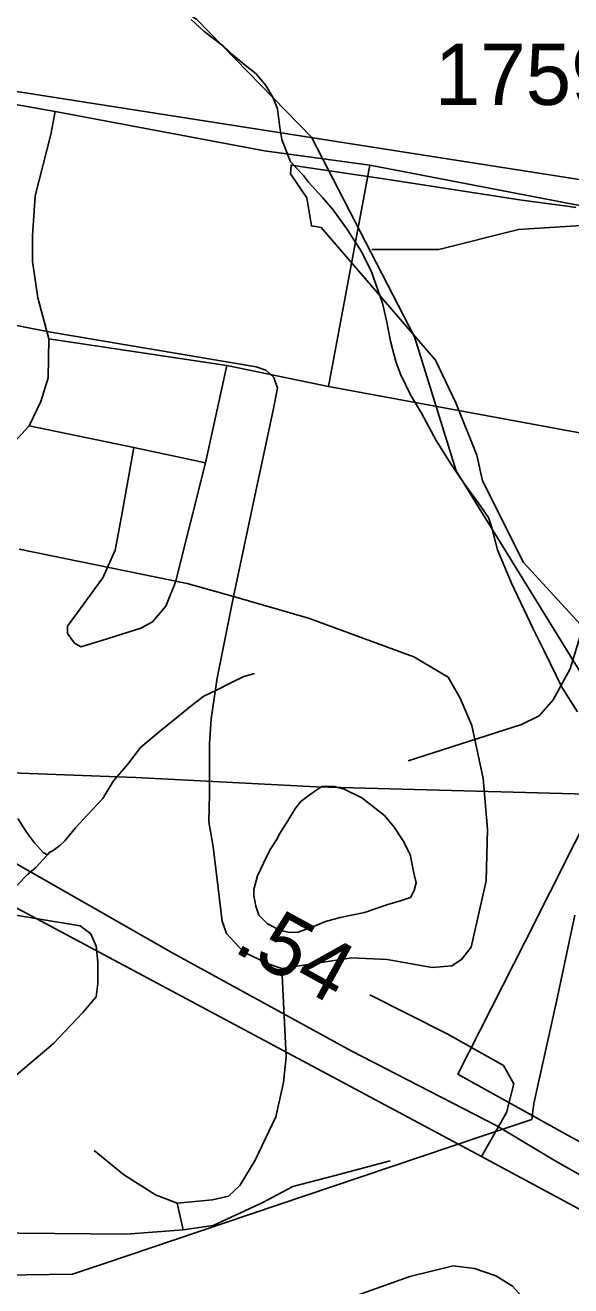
# Model space of a CAD drawing. Extents: x 2169602 to 2449496, y 721995 to 810662.
# Drawn here: x 2391790 to 2392905, y 761759 to 764336 of the extents above; entities that cross this region are included whole.
import ezdxf

# ---------------------------------------------------------------- set-up
doc = ezdxf.new("R2010")
doc.units = 0
doc.layers.add('Default', color=7, linetype='Continuous')

msp = doc.modelspace()

# ---------------------------------------------------------------- linework, layer by layer
at = {"layer": 'Default'}
for p, q in [((2391556, 764212.1), (2391850.8, 764159.6)), ((2392409.6, 763597.2), (2392493.7, 764050.2)), ((2391838.1, 763694.9), (2392201.6, 763640.6)), ((2392158.2, 763441.7), (2392201.6, 763640.6)), ((2392201.6, 763640.6), (2392409.6, 763597.2)), ((2392409.6, 763597.2), (2393021.7, 763484.2)), ((2391797.4, 763516.8), (2392011.7, 763472.4)), ((2392011.7, 763472.4), (2392158.2, 763441.7)), ((2392100, 761927.9), (2392112.7, 761873.6))]:
    msp.add_line(p, q, dxfattribs=at)
for points in [[(2386341.5, 765606), (2386685.3, 765448.6), (2387371.5, 765146.4), (2387823.3, 764945.6), (2388085.7, 764838.9), (2388237.7, 764783.6), (2388424, 764732.4), (2388640.1, 764677.4), (2388810.3, 764648.1), (2388810.3, 764648.4), (2389850.9, 764490.4), (2391789.9, 764197.4), (2393113.8, 763990.4)], [(2393182.5, 762594.5), (2392670.5, 763425), (2392585.6, 763699), (2392374.7, 764106.8), (2392140.7, 764347.7), (2391588.7, 764710), (2391245.7, 764867.8), (2390995.7, 764932), (2390512.6, 764928.8), (2390262.6, 764960.1), (2390011.7, 765076.8)], [(2392128.6, 764347.7), (2392154.8, 764323.9), (2392195.4, 764292.2), (2392215.3, 764274.1), (2392239.3, 764254.3), (2392261.4, 764236.3), (2392281.5, 764212.6), (2392295.5, 764188.6), (2392305.5, 764164.8), (2392309.8, 764126.8), (2392314.4, 764102.6), (2392332.2, 764056.9), (2392358.6, 764029), (2392368.7, 764015.3), (2392397, 763983.5), (2392418.7, 763959.4), (2392447, 763919.5), (2392477.8, 763871.9), (2392497.5, 763831.9), (2392520, 763768.1), (2392528, 763732.4), (2392536.4, 763690.2), (2392546.9, 763648.5), (2392556.9, 763622.6), (2392577.2, 763580.6), (2392599.4, 763542.8), (2392629.5, 763486.7), (2392659.9, 763439.1), (2392688.2, 763397.1), (2392716.3, 763359.2), (2392736.3, 763329.3), (2392742.7, 763311.4), (2392754.8, 763263.7), (2392783.3, 763195.7), (2392827.6, 763102.2), (2392852, 763054.3), (2392886.4, 762982.6), (2392918.4, 762932.7)], [(2393960, 764258.6), (2393932.2, 764187.9), (2393936.5, 764117.3), (2393874.4, 764065.9), (2393865.8, 763999.6), (2393908.6, 763948.2), (2393942.9, 763881.8), (2393949.3, 763830.5), (2393945, 763787.7), (2393437.7, 763845.4), (2393390.6, 763817.6), (2393339.3, 763834.7), (2393255.8, 763899), (2393033.2, 763933.2), (2392797.7, 763918.2), (2392635.1, 763877.6), (2392498.1, 763877.6)], [(2391838.1, 763694.9), (2391815.5, 763779), (2391804.7, 763853.1), (2391804.7, 763905.6), (2391810.1, 763986.9), (2391841.7, 764112.6), (2391850.8, 764159.6)], [(2391850.8, 764159.6), (2392278.5, 764079.2), (2392493.7, 764050.2)], [(2396603, 759939), (2396554.4, 759967.6), (2395923, 760317.6), (2395622.9, 760491.9), (2395177.7, 760727.3), (2394746.2, 760965.1), (2393978.4, 761387.3), (2393621, 761589.1), (2393006.3, 761938.9), (2392872.5, 762014.9), (2392753.6, 762085.9), (2392456, 762239.1), (2392092.4, 762438.4), (2391563.2, 762740), (2391239.9, 762901.6), (2390201.3, 763483.2), (2389868.2, 763668.8), (2389653, 763799.6), (2389442, 763914.6), (2389169.5, 764051.1)], [(2392915.2, 763963.3), (2392902.4, 763965.3), (2392804.7, 763978.3), (2392681.7, 763997.2), (2392531.4, 764020.7), (2392332.9, 764050), (2392331.9, 764032.4), (2392365.4, 763983.3), (2392374.7, 763925.6), (2392394.7, 763922.3), (2392627.9, 763651.1), (2392669.7, 763564.1), (2392712.7, 763457.1), (2392724.2, 763404.6), (2392808.2, 763237.6), (2392948.7, 763085.2)], [(2392915.2, 763963.3), (2392902.4, 763965.3), (2392804.7, 763978.3), (2392681.7, 763997.2), (2392531.4, 764020.7), (2392332.9, 764050), (2392331.9, 764032.4), (2392365.4, 763983.3), (2392374.7, 763925.6), (2392394.7, 763922.3), (2392627.9, 763651.1), (2392669.7, 763564.1), (2392712.7, 763457.1), (2392724.2, 763404.6), (2392808.2, 763237.6), (2392948.7, 763085.2)], [(2392493.7, 764050.2), (2392901.4, 763971.6), (2393363.5, 763885.7), (2393867.1, 763787.1), (2394112.5, 763742.6)], [(2389166.2, 763989.6), (2389772.3, 763651.3), (2391223.1, 762829.4), (2391763.5, 762535.9), (2392722.5, 762023.7), (2393052.4, 761845.8), (2393604.8, 761534.3), (2393905, 761369.9), (2394721.3, 760920.3), (2395116.7, 760697.4), (2395590.5, 760444.6), (2395915.6, 760259), (2396574.3, 759894.3)], [(2391096.6, 763855.4), (2391837.8, 763709.2), (2392261.8, 763637.7), (2392281.7, 763630.5), (2392298, 763616), (2392305.2, 763594.3), (2392296.2, 763549.1), (2392256.4, 763361), (2392215.7, 763168.4)], [(2391797.4, 763516.8), (2391821.8, 763566.5), (2391836.3, 763615.3), (2391838.1, 763694.9)], [(2391240.5, 763284), (2391501.8, 763373), (2391677.2, 763434.5), (2391734.1, 763460.7), (2391759.4, 763475.2), (2391797.4, 763516.8)], [(2393021.7, 763484.2), (2393009, 763375.7), (2392981.9, 763276.2), (2392903.3, 763020.3), (2392868.9, 762957.1), (2392840, 762924.5), (2392803.8, 762906.4), (2392572.3, 762832.3)], [(2392011.7, 763472.4), (2391986.4, 763331.4), (2391973.7, 763262.7), (2391948.4, 763206.6), (2391876.1, 763107.2), (2391876.1, 763092.7), (2391890.6, 763072.8), (2391903.2, 763065.6), (2391946.6, 763078.2), (2392026.2, 763103.5), (2392049.7, 763116.2), (2392076.8, 763148.7), (2392096.7, 763197.6), (2392158.2, 763441.7)], [(2392215.7, 763168.4), (2392120.8, 763194.7), (2391777.2, 763265.2)], [(2392215.7, 763168.4), (2392182.3, 763001.2), (2392169.6, 762918), (2392166, 762867.3), (2392166, 762764.3), (2392165.1, 762707.3)], [(2392215.7, 763168.4), (2392368.5, 763124.1), (2392583.7, 763044.6), (2392654.3, 763003), (2392678.7, 762960.5), (2392702.2, 762904.4), (2392725.7, 762795.9), (2392734.7, 762692.8), (2392732, 762587), (2392701.3, 762451.4), (2392681.4, 762426.1), (2392661.5, 762413.4), (2392621.7, 762409.8), (2392529.5, 762426.1), (2392457.1, 762429.7), (2392314.3, 762408)], [(2392258.3, 763010.8), (2392236.6, 763004.8), (2392208.7, 762990.8), (2392180.8, 762976.7), (2392154.5, 762964.5), (2392129.1, 762944.4), (2392099.2, 762920.1), (2392063.3, 762891.8), (2392025.4, 762859.5), (2391999.7, 762825.6), (2391969.8, 762791.2), (2391948, 762755.2), (2391916.3, 762721), (2391892.5, 762695), (2391870.7, 762668.7), (2391860.5, 762658.9), (2391846.5, 762648.8), (2391838.6, 762644.7), (2391834.9, 762640.4)], [(2393165.7, 761922.9), (2392899.5, 762066.6), (2392870, 762082.9), (2392691.2, 762182.1), (2392674, 762191.7), (2392811.2, 762462.9), (2392963, 762763.4), (2392384, 762778.8), (2392015.5, 762798.5), (2391525.2, 762816.4), (2391317.2, 762702.1), (2391291, 761093.9), (2391306, 761091.6), (2391316, 761088.3), (2391321.2, 761086.2), (2391334.2, 761082), (2391343, 761079.6)], [(2393165.7, 761922.9), (2392899.5, 762066.6), (2392870, 762082.9), (2392691.2, 762182.1), (2392674, 762191.7), (2392811.2, 762462.9), (2392963, 762763.4), (2392384, 762778.8), (2392015.5, 762798.5), (2391525.2, 762816.4), (2391317.2, 762702.1), (2391291, 761093.9), (2391306, 761091.6), (2391316, 761088.3), (2391321.2, 761086.2), (2391334.2, 761082), (2391343, 761079.6)], [(2392308.4, 762681.4), (2392326.2, 762709.6), (2392342, 762735.6), (2392353.7, 762749.6), (2392369.7, 762761.8), (2392383.7, 762771.5), (2392395.8, 762779.8), (2392421.2, 762780), (2392441.5, 762774.1), (2392477.8, 762756.4), (2392523.9, 762720.6), (2392543.8, 762696.6), (2392562.1, 762668.6), (2392576.2, 762640.9), (2392584.2, 762602.8), (2392588.7, 762583.1), (2392584.6, 762567.1), (2392576.8, 762552.8), (2392558.8, 762546.6), (2392531.1, 762538.7), (2392506.9, 762530.6), (2392482.9, 762522.4), (2392433.1, 762512.1), (2392403.3, 762504), (2392379.1, 762493.9), (2392347.4, 762481.7), (2392329.5, 762481.5), (2392311.5, 762485.5), (2392285.2, 762499.2), (2392267.4, 762516.9), (2392261, 762535.3), (2392257.1, 762557), (2392256.9, 762569.2), (2392264.5, 762597.2), (2392276.6, 762623), (2392290.6, 762651.3), (2392304.5, 762673.1), (2392308.4, 762681.4)], [(2391774.6, 762714.4), (2391792.4, 762686.6), (2391808.8, 762664.7), (2391826.7, 762644.5), (2391834.9, 762640.4)], [(2392165.1, 762707.3), (2392174.1, 762656.7), (2392192.2, 762504.8), (2392201.3, 762479.4), (2392235.6, 762441.5), (2392284.4, 762418), (2392314.3, 762408)], [(2391834.9, 762640.4), (2391811.1, 762614.4), (2391795.1, 762600.6), (2391773.1, 762578.4)], [(2391219.3, 762291.4), (2391235.6, 762264.2), (2391295.3, 762257), (2391432.7, 762237.1), (2391673.2, 762188.3), (2391732, 762182), (2391766.3, 762185.6), (2391847.7, 762254.3), (2391907.4, 762317.6), (2391934.5, 762350.1), (2391938.1, 762377.3), (2391938.1, 762420.7), (2391934.5, 762453.2), (2391923.7, 762478.5), (2391902, 762494.8), (2391646.1, 762537.3)], [(2392912.7, 762516.7), (2392875.7, 762340), (2392829.4, 762132.1), (2392824.9, 762099.4), (2392721.2, 762064.4), (2392417.9, 761962.1), (2392195.7, 761887.1), (2391949.4, 761804.1), (2391886.2, 761782.7), (2391506.4, 761777.5), (2391252.9, 761774), (2390640.2, 761765.6), (2390304.7, 761950.4), (2390226.9, 761994.2), (2390224.9, 761995.3), (2390149.9, 762035.7), (2389883.7, 762179.4)], [(2392912.7, 762516.7), (2392875.7, 762340), (2392829.4, 762132.1), (2392824.9, 762099.4), (2392721.2, 762064.4), (2392417.9, 761962.1), (2392195.7, 761887.1), (2391949.4, 761804.1), (2391886.2, 761782.7), (2391506.4, 761777.5), (2391252.9, 761774), (2390640.2, 761765.6), (2390304.7, 761950.4), (2390226.9, 761994.2), (2390224.9, 761995.3), (2390149.9, 762035.7), (2389883.7, 762179.4)], [(2392314.3, 762408), (2392323.3, 762227.2), (2392317.9, 762174.7), (2392301.6, 762104.2), (2392259.1, 762014.7), (2392228.4, 761964.1), (2392204.9, 761942.4), (2392172.3, 761935.1), (2392100, 761927.9)], [(2392722.5, 762023.7), (2392773.6, 762113.3), (2392788.5, 762171.9), (2392767.3, 762209.2), (2392652.1, 762274), (2392494, 762353.7)], [(2392100, 761927.9), (2392055.7, 761945.1), (2391990.6, 761986.7), (2391930.9, 762035.5)], [(2392112.7, 761873.6), (2391996.9, 761864.6), (2391776.3, 761866.4), (2391547.5, 761870.9), (2391366.7, 761899.9), (2391193.1, 761936), (2390796.1, 761987.6), (2390698.5, 762000.2), (2390678.6, 762012.9)], [(2392112.7, 761873.6), (2392174.1, 761882.7), (2392275.4, 761929.7), (2392336.9, 761962.2), (2392420.1, 761983.9), (2392535.8, 762014.7)], [(2392425.8, 761202.9), (2392632.8, 761355.7), (2392792, 761475.1), (2392813.7, 761494.9), (2392837.2, 761523.9), (2392844.4, 761556.4), (2392856.2, 761608), (2392856.2, 761647.8), (2392841.7, 761687.5), (2392814.6, 761725.5), (2392785.6, 761758.1), (2392751.3, 761779.8), (2392707.9, 761794.2), (2392664.5, 761799.7), (2392575.9, 761778), (2392342.6, 761694.8), (2392277.5, 761667.7), (2392212.4, 761633.3), (2392158.1, 761602.5), (2392097.5, 761558.2), (2392059.6, 761529.3), (2392012.5, 761478.7)]]:
    msp.add_lwpolyline(points, dxfattribs=at)

# ---------------------------------------------------------------- texts
msp.add_text('1759', height=125, dxfattribs=at).set_placement((2392626.7, 764173))
msp.add_text('.54', height=125, rotation=331.2797, dxfattribs=at).set_placement((2392211.6, 762444.3))

doc.saveas('drawing.dxf')
